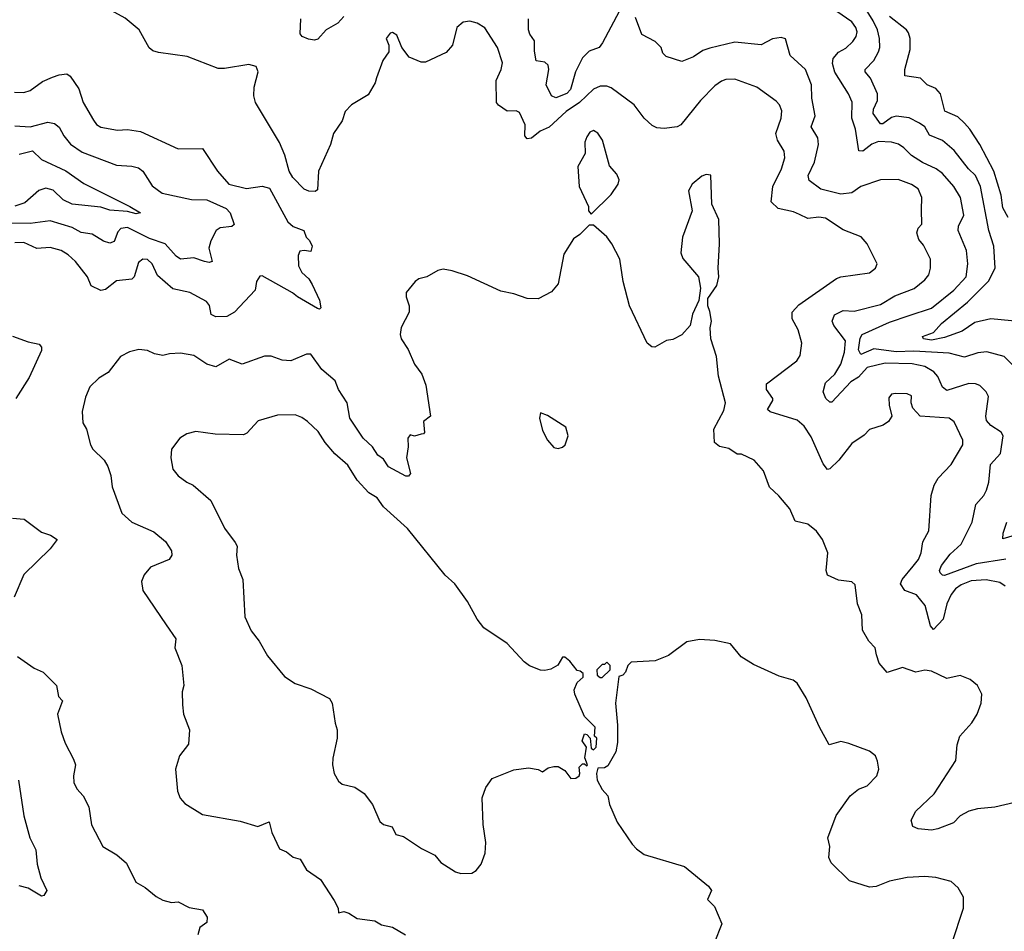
# Model space of a CAD drawing. Extents: x 1603745 to 1745082, y 385868 to 533966.
# Tile 301 of 646: x 1705277 to 1709735, y 412611 to 416741. Entities that reach past the tile are written whole.
import ezdxf

# ---------------------------------------------------------------- set-up
doc = ezdxf.new("R2010")
doc.units = 0

msp = doc.modelspace()

# ---------------------------------------------------------------- linework, layer by layer
at = {"layer": '0CON20XD'}
for points in [[(1705905, 416591.9), (1705879.7, 416599.7), (1705862.5, 416612.5), (1705818.6, 416695), (1705755, 416747.1), (1705627.6, 416817.6), (1705545, 416834.2), (1705505, 416827.5), (1705405, 416781.4), (1705348.3, 416778.3), (1705315, 416791.2), (1705285, 416786.2), (1705255, 416792.5)], [(1707992.1, 416777.9), (1707915.8, 416635), (1707900.8, 416615), (1707855, 416597.9), (1707825, 416567.8), (1707793, 416505), (1707771.6, 416425), (1707755, 416406.5), (1707705, 416387.1), (1707685, 416395.7), (1707661.2, 416445), (1707672.9, 416515), (1707669.2, 416535), (1707655, 416547.5), (1707615, 416553.8), (1707608.5, 416598.5), (1707608.1, 416645), (1707587.4, 416675), (1707581.5, 416695), (1707581.5, 416745)], [(1709795.4, 415155), (1709735.3, 415215.3), (1709655.5, 415235.5), (1709615, 415231.1), (1709555, 415212.4), (1709485, 415230.3), (1709325, 415239.3), (1709245, 415235.5), (1709145, 415248.9), (1709085, 415223.3), (1709075.2, 415245), (1709082.2, 415297.8), (1709091.9, 415315), (1709215, 415370.2), (1709305, 415400.6), (1709405, 415433.1), (1709506.7, 415515), (1709563.3, 415575), (1709570, 415635), (1709564.2, 415695), (1709526.4, 415785), (1709527.9, 415805), (1709552.5, 415855), (1709536.6, 415935), (1709507.5, 415985), (1709455, 416043.1), (1709426.9, 416065), (1709365, 416093.5), (1709315.2, 416125.2), (1709280.6, 416160.6), (1709256.4, 416176.4), (1709225, 416186.1), (1709165, 416189), (1709135, 416176.7), (1709095, 416145.6), (1709076.9, 416146.9), (1709062.2, 416245), (1709045.2, 416295), (1709046.7, 416366.7), (1709029.5, 416405), (1708967.8, 416502.2), (1708958, 416542), (1708960.5, 416565), (1708985, 416593.8), (1709017.7, 416612.3), (1709048.7, 416641.3), (1709065.3, 416665), (1709068.9, 416685), (1709063.1, 416705), (1709045, 416730.4), (1708977.4, 416777.4)], [(1709815, 415372.4), (1709675, 415385.2), (1709601.9, 415368.1), (1709545, 415328.8), (1709465, 415300.9), (1709405, 415288.2), (1709369.2, 415295), (1709365, 415305.7), (1709415, 415324.2), (1709451.5, 415365), (1709569.3, 415460.7), (1709663.7, 415556.3), (1709694, 415615), (1709688, 415715), (1709665.8, 415785), (1709627, 415985), (1709604.4, 416034.4), (1709572.5, 416065), (1709508.2, 416148.2), (1709455, 416193.5), (1709397.2, 416217.2), (1709375.4, 416255), (1709351.7, 416271.7), (1709305, 416295.3), (1709245, 416304.2), (1709225, 416298.1), (1709185, 416268.7), (1709175, 416268.5), (1709141.2, 416315), (1709142.6, 416335), (1709160.6, 416375), (1709161.2, 416405), (1709129.1, 416475), (1709105.5, 416505), (1709105.5, 416515), (1709143.8, 416556.2), (1709165.2, 416594.8), (1709171.6, 416615), (1709170.8, 416655), (1709161.1, 416695), (1709141.7, 416735), (1709095, 416810.3)], [(1709738.9, 414175), (1709715, 414190.8), (1709652.5, 414202.5), (1709585, 414198.1), (1709539.5, 414180.5), (1709515, 414162.4), (1709495, 414137.1), (1709475.7, 414095), (1709458.1, 414025), (1709415, 413978.5), (1709401.4, 413995), (1709377.1, 414087.1), (1709338.1, 414135), (1709285, 414154.4), (1709265.6, 414185), (1709273.5, 414205), (1709322.1, 414265), (1709346.6, 414295), (1709358.5, 414325), (1709366.8, 414375), (1709393.8, 414425), (1709403.8, 414585), (1709418.1, 414631.9), (1709436.5, 414663.5), (1709495, 414725.8), (1709547.3, 414815), (1709547.1, 414835), (1709508.3, 414918.3), (1709485.4, 414935.4), (1709355, 414944.3), (1709320.9, 414980.9), (1709313.8, 415005), (1709315, 415036.7), (1709295.8, 415045.8), (1709242.7, 415047.3), (1709225, 415043.8), (1709213, 415027), (1709214.1, 414994.1), (1709226.2, 414945), (1709210.3, 414919.7), (1709186.9, 414903.1), (1709125, 414884), (1709101.1, 414858.9), (1709045, 414820), (1708985.5, 414744.5), (1708945, 414706.2), (1708935, 414703.3), (1708915, 414728.8), (1708861.5, 414851.5), (1708829.4, 414899.4), (1708797, 414927), (1708674.4, 414964.4), (1708663.1, 414975), (1708686.7, 415015), (1708686.7, 415025), (1708657.8, 415065), (1708658.5, 415091.5), (1708796.2, 415195), (1708811.2, 415218.8), (1708818.1, 415275), (1708801.4, 415335), (1708774.3, 415385), (1708774.2, 415415), (1708805, 415448.9), (1708975, 415567.8), (1708995, 415575.6), (1709125, 415593.3), (1709152, 415615), (1709160, 415635), (1709114.4, 415725), (1709086.7, 415756.7), (1709005, 415788.9), (1708925, 415840.9), (1708895, 415845.5), (1708845, 415839.5), (1708808.5, 415858.5), (1708780.8, 415870.8), (1708712, 415885), (1708679.2, 415915), (1708686.7, 415985), (1708726.2, 416065), (1708741.8, 416115), (1708739.1, 416145), (1708708.7, 416195), (1708700.6, 416225), (1708724.7, 416295), (1708727.9, 416327.9), (1708717.3, 416355), (1708701.7, 416371.7), (1708615, 416434.4), (1708515, 416470.6), (1708475, 416469.4), (1708455, 416461.9), (1708425, 416440.6), (1708359.2, 416375), (1708270, 416265), (1708254.3, 416255.7), (1708195, 416247.5), (1708161.3, 416251.3), (1708140.7, 416260.7), (1708104.2, 416294.2), (1708058.9, 416355), (1707955, 416431.5), (1707935, 416438.8), (1707905, 416440), (1707875, 416426.2), (1707811.4, 416365), (1707752, 416325), (1707675, 416254.4), (1707634, 416235), (1707595, 416203.8), (1707575, 416201.2), (1707564.2, 416215), (1707565.6, 416265), (1707540.6, 416320.6), (1707525, 416327.8), (1707485, 416326.7), (1707445, 416352.9), (1707436.1, 416366.1), (1707433.8, 416465), (1707457.1, 416515), (1707463.5, 416545), (1707440, 416615), (1707383.2, 416703.2), (1707348.8, 416725), (1707315, 416733.5), (1707285, 416729.4), (1707256, 416705), (1707237.1, 416625), (1707208.8, 416591.2), (1707115, 416547.8), (1707095, 416548.1), (1707040.4, 416570.4), (1707008, 416615), (1706985, 416670), (1706965, 416682.5), (1706955, 416680), (1706936.7, 416655), (1706948, 416625), (1706948.8, 416595), (1706921.2, 416555), (1706892.5, 416477.5), (1706886.2, 416455), (1706855, 416400), (1706780, 416355), (1706751.2, 416325), (1706737, 416283), (1706698, 416225), (1706684, 416175), (1706630, 416055), (1706625, 415970), (1706615, 415962.5), (1706586.4, 415963.6), (1706565, 415972.5), (1706513.3, 416025), (1706496.7, 416055), (1706477, 416127), (1706453.6, 416183.6), (1706344.4, 416365), (1706337.5, 416395), (1706338.5, 416435), (1706356.9, 416505), (1706348.1, 416528.1), (1706315, 416538.2), (1706205, 416519.2), (1706175, 416520), (1706035, 416573.3), (1705905, 416591.9)], [(1706744.3, 416755), (1706717.5, 416725), (1706664.8, 416695.2), (1706627.3, 416652.7), (1706612.6, 416647.4), (1706585, 416651.8), (1706555.7, 416665), (1706547.1, 416677.1), (1706550.3, 416745)], [(1709742.9, 414297.1), (1709608.1, 414275), (1709465, 414222.8), (1709455, 414223.8), (1709444.8, 414234.8), (1709442.6, 414245), (1709451.5, 414268.5), (1709490.7, 414319.3), (1709539.3, 414365), (1709589.5, 414465), (1709606.2, 414545), (1709643.3, 414585), (1709655, 414608.8), (1709665.4, 414645), (1709672.8, 414725), (1709717.9, 414775), (1709730.3, 414855), (1709721.6, 414871.6), (1709675, 414902.5), (1709655.4, 414925), (1709652.3, 414945), (1709663.2, 415033.2), (1709652.5, 415055), (1709625, 415084), (1709605, 415091.4), (1709575, 415091.9), (1709475, 415060.7), (1709455.2, 415075.2), (1709434.3, 415124.3), (1709416.7, 415145), (1709375, 415168.9), (1709318.2, 415181.8), (1709195.7, 415184.3), (1709115, 415165.2), (1709075, 415121.7), (1709040.5, 415099.5), (1708955, 415008.1), (1708945, 415008.5), (1708927.5, 415025), (1708915.6, 415055), (1708926.2, 415095), (1708967.4, 415135), (1708995, 415179.6), (1709011.6, 415235), (1709016.2, 415285), (1708963.5, 415355), (1708955.3, 415375), (1708966.2, 415403.8), (1709005, 415423.6), (1709055, 415420.4), (1709175, 415450), (1709239.9, 415490.1), (1709327.9, 415522.1), (1709375, 415561.5), (1709392.9, 415585), (1709401.2, 415615), (1709400.5, 415655), (1709369.4, 415719.4), (1709348, 415745), (1709339.2, 415775), (1709345, 415796.7), (1709361.2, 415815), (1709360.6, 415879.4), (1709362.2, 415935), (1709345, 415974.2), (1709315, 415994.5), (1709255, 416016.2), (1709175, 416014.5), (1709085, 415985.4), (1709045, 415956.5), (1708995, 415950.4), (1708905, 415972.8), (1708852, 416012), (1708847.9, 416035), (1708875.6, 416094.4), (1708894.5, 416175), (1708890.6, 416205), (1708860.6, 416255), (1708878.6, 416305), (1708863.8, 416385), (1708862.4, 416445), (1708835, 416515.5), (1708765, 416578), (1708744, 416654), (1708725, 416660), (1708686.4, 416653.6), (1708635, 416626.5), (1708515, 416639.2), (1708402.2, 416612.2), (1708369.7, 416600.3), (1708328.1, 416571.9), (1708275, 416550.8), (1708204.2, 416574.2), (1708188.8, 416588.8), (1708181.2, 416615), (1708155, 416641.2), (1708094.2, 416674.2), (1708065, 416750)], [(1709752.9, 415845), (1709728.2, 415888.2), (1709721.3, 415945), (1709688.3, 416055), (1709625.2, 416175), (1709579.4, 416245), (1709555, 416271.4), (1709525, 416300.5), (1709465.9, 416325.9), (1709445.8, 416405), (1709425, 416429.6), (1709385.4, 416445.4), (1709355.9, 416475.9), (1709285, 416486.7), (1709284.6, 416515), (1709309.2, 416605), (1709308.7, 416655), (1709301.2, 416681.2), (1709292.5, 416695), (1709215, 416754.3)], [(1705252.9, 416412.9), (1705295, 416410), (1705325, 416419.1), (1705380.1, 416459.9), (1705425, 416480.5), (1705455, 416491.5), (1705490, 416495), (1705505, 416484), (1705545, 416428), (1705564.6, 416365), (1705610.5, 416285), (1705625, 416265.7), (1705645, 416253.6), (1705720.5, 416240.5), (1705765, 416242.7), (1705824.1, 416234.1), (1705995, 416155.5), (1706105, 416156.7), (1706172.2, 416055), (1706223.3, 415995), (1706303.7, 415976.3), (1706375, 415986.7), (1706407.9, 415977.9), (1706491.4, 415825), (1706515, 415803.1), (1706563.8, 415785), (1706574.2, 415755), (1706589.6, 415739.6), (1706601.5, 415715), (1706595, 415690), (1706565, 415695.7), (1706545, 415691.2), (1706537.3, 415672.7), (1706540, 415625), (1706555, 415595.7), (1706586.1, 415566.1), (1706601.3, 415541.3), (1706635, 415470), (1706641.2, 415435), (1706635, 415428.8), (1706625, 415431.9), (1706534.4, 415485), (1706512.7, 415502.7), (1706375, 415580), (1706365, 415578), (1706349.2, 415555), (1706342.9, 415515), (1706249.1, 415415), (1706215, 415396.5), (1706164.7, 415394.7), (1706144.4, 415405), (1706136, 415446), (1706123.3, 415463.3), (1706046.7, 415505), (1705970.6, 415520.6), (1705901.7, 415581.7), (1705876.9, 415635), (1705855, 415654.4), (1705835, 415655.5), (1705815, 415640.6), (1705794.6, 415575.4), (1705785.5, 415564.5), (1705715, 415558.1), (1705665, 415518.6), (1705645, 415514.4), (1705600, 415535), (1705584.6, 415575), (1705529.2, 415645), (1705497.1, 415675), (1705465, 415694.7), (1705415, 415708.8), (1705355, 415704.2), (1705295, 415731.7), (1705255, 415729.1)], [(1705255, 416259.7), (1705325, 416255.8), (1705405, 416276.5), (1705435, 416270.6), (1705455, 416254.3), (1705476.4, 416215), (1705507.4, 416177.4), (1705559.8, 416139.8), (1705715, 416081.5), (1705785, 416077.3), (1705815, 416068.9), (1705835, 416054.2), (1705877.4, 415987.4), (1705922, 415955), (1706055, 415926.4), (1706124.8, 415924.8), (1706211.5, 415885), (1706229.6, 415865), (1706247.8, 415812.2), (1706236.9, 415803.1), (1706185, 415798.4), (1706166.5, 415785), (1706141.8, 415738.2), (1706133.3, 415705), (1706149.2, 415645), (1706135, 415640), (1706113.1, 415645), (1706065, 415661.8), (1706005, 415655.4), (1705985, 415668.9), (1705935.1, 415725.1), (1705865, 415749.8), (1705765, 415798.6), (1705734.5, 415795), (1705721, 415779), (1705705.5, 415735), (1705685, 415728.5), (1705656.9, 415736.9), (1705605, 415768.5), (1705555, 415777.1), (1705515, 415799.1), (1705415, 415830), (1705325, 415817.9), (1705215, 415818.9)], [(1707865, 415860), (1707955, 415948.8), (1707987.5, 415995), (1707992, 416015), (1707980.9, 416040.9), (1707948.3, 416078.3), (1707915.8, 416195), (1707895, 416226.2), (1707875, 416238.8), (1707858.3, 416231.7), (1707845, 416210), (1707835.8, 416185), (1707836.9, 416135), (1707804.2, 416075), (1707810, 415985), (1707852.5, 415895), (1707852.5, 415875), (1707865, 415860)], [(1705275, 416132), (1705335, 416146.4), (1705375, 416106.5), (1705485.8, 416055.8), (1705567.8, 415997.8), (1705776, 415895), (1705823.3, 415865), (1705805, 415860.6), (1705765, 415871.1), (1705685, 415878.3), (1705645, 415890.9), (1705515, 415904.2), (1705473.6, 415925), (1705428.4, 415968.4), (1705395, 415977.2)], [(1708401.7, 415418.3), (1708392.5, 415445), (1708393, 415477), (1708433.6, 415536.4), (1708443.3, 415575), (1708440, 415615), (1708446.2, 415725), (1708442, 415835), (1708411.2, 415905), (1708406.7, 416036.7), (1708385, 416038.8), (1708365, 416031.2), (1708321.2, 415995), (1708306, 415965), (1708321.2, 415875), (1708278, 415755), (1708270, 415685), (1708279.3, 415659.3), (1708350, 415575), (1708360, 415525), (1708351.7, 415468.3), (1708323.6, 415406.4), (1708312.5, 415355), (1708275, 415312.5), (1708235, 415292.5), (1708205, 415287.5), (1708153, 415257), (1708139.3, 415259.3), (1708117.5, 415275), (1708038.8, 415445), (1708010, 415555), (1707994.2, 415655), (1707958.8, 415725), (1707935, 415756.2), (1707875, 415810), (1707855, 415810), (1707813, 415767), (1707785, 415747.5), (1707741.2, 415678.8), (1707715, 415543.3), (1707685, 415508), (1707624.3, 415475.7), (1707575, 415477.5), (1707515, 415498.8), (1707455, 415510), (1707305, 415580), (1707235, 415603.3), (1707195, 415610), (1707170, 415605), (1707120, 415575), (1707085, 415566.7), (1707067.5, 415555), (1707027.5, 415505), (1707026.7, 415485), (1707041.2, 415445), (1707041.2, 415415), (1707004.5, 415345.5), (1706999.2, 415315), (1707004.3, 415295), (1707036.4, 415246.4), (1707065, 415180), (1707097.5, 415135), (1707116, 415085), (1707137.5, 414945), (1707105, 414920), (1707109.3, 414870.7), (1707106.1, 414863.9), (1707095, 414863.3), (1707065, 414854.2), (1707045, 414860), (1707033.8, 414845), (1707035.9, 414805.9), (1707028.6, 414755), (1707046, 414685), (1707038, 414672), (1707025, 414672.5), (1706947.1, 414715), (1706925, 414750), (1706897.9, 414767.9), (1706873.8, 414805), (1706832.3, 414845), (1706772.5, 414935), (1706759.3, 415005), (1706721.1, 415065), (1706705.4, 415105), (1706645, 415155.6), (1706595, 415225.7), (1706575, 415225.7), (1706504.5, 415195.5), (1706465, 415198.8), (1706415, 415215.6), (1706385, 415215.6), (1706285, 415180), (1706225, 415202), (1706165, 415168.6), (1706125, 415180), (1706065, 415219.2), (1706005, 415230), (1705955, 415226.7), (1705925, 415220), (1705887.5, 415227.5), (1705855, 415242), (1705815.8, 415245.8), (1705774.5, 415235.5), (1705733.3, 415215), (1705677, 415143), (1705635, 415116.7), (1705595, 415077.5), (1705575, 415030), (1705560, 414965), (1705563.6, 414913.6), (1705580, 414885), (1705597.5, 414815), (1705608, 414795), (1705658.8, 414745), (1705675.9, 414715.9), (1705690, 414675), (1705696.2, 414625), (1705740, 414505), (1705784.5, 414464.5), (1705885, 414420.8), (1705937.2, 414377.2), (1705964, 414335), (1705966, 414315), (1705954.5, 414295.5), (1705869.7, 414260.3), (1705840, 414225), (1705829.2, 414195), (1705834.5, 414154.5), (1705939.5, 413999.5), (1705983.3, 413935), (1705980, 413895), (1706011.2, 413815), (1706020, 413725), (1706013.3, 413695), (1706013.6, 413636.4), (1706018.8, 413595), (1706046.1, 413523.9), (1706041.7, 413458.3), (1706001.2, 413405), (1705982, 413345), (1705992, 413245), (1706004.2, 413214.2), (1706025, 413190), (1706105, 413140), (1706275, 413110), (1706355, 413086.2), (1706406, 413106), (1706418.6, 413058.6), (1706454, 412985), (1706485, 412970.8), (1706515, 412947.1), (1706546.9, 412936.9), (1706575, 412890), (1706638.5, 412845), (1706700.4, 412750.4), (1706718.8, 412715), (1706720, 412695), (1706745, 412700), (1706767, 412693), (1706805, 412668.8), (1706885, 412658.8), (1706915, 412640), (1706965, 412628.8), (1707024.5, 412594.5)], [(1705395, 415977.2), (1705363.2, 415966.8), (1705299.8, 415910.2), (1705255, 415895.7)], [(1709782.5, 413195), (1709693.1, 413173.1), (1709614.1, 413165.9), (1709574.2, 413155.8), (1709535, 413134.2), (1709505, 413102.5), (1709435, 413074.3), (1709405, 413069.4), (1709345, 413074.3), (1709321.2, 413085), (1709313.8, 413115), (1709334.2, 413155), (1709417, 413233), (1709515.6, 413385), (1709521.5, 413455), (1709534.7, 413495.3), (1709588.1, 413555), (1709612, 413595), (1709630, 413645), (1709633.8, 413685), (1709613.9, 413723.9), (1709581.2, 413751.2), (1709535, 413770), (1709475, 413756.2), (1709405, 413790), (1709375, 413793.1), (1709335, 413784.3), (1709273.9, 413806.1), (1709205, 413783.8), (1709168.8, 413825), (1709156.4, 413863.6), (1709150, 413895), (1709121.2, 413925), (1709092.5, 413975), (1709089.5, 414045), (1709070.8, 414095), (1709060, 414180), (1709045, 414193.3), (1708985, 414202), (1708934.2, 414224.2), (1708928.8, 414245), (1708935.7, 414325), (1708911.9, 414385), (1708885, 414424), (1708845, 414455.8), (1708788.8, 414468.8), (1708764.3, 414524.3), (1708715, 414583.3), (1708672.7, 414622.7), (1708645, 414697.5), (1708602.5, 414745), (1708545, 414772.5), (1708525, 414772.5), (1708487.7, 414797.7), (1708445, 414806.7), (1708423.3, 414825), (1708420, 414885), (1708465, 414970), (1708472.5, 415005), (1708440.8, 415125), (1708432, 415215), (1708406.2, 415295), (1708403.8, 415345), (1708408.8, 415375), (1708401.7, 415418.3)], [(1705245, 415306.2), (1705315, 415280.6), (1705365, 415270.8), (1705375, 415257.5), (1705375, 415242.5), (1705320.4, 415119.6), (1705258.9, 415025)], [(1707275, 412872.5), (1707325, 412874.2), (1707344.2, 412885.8), (1707365.8, 412915), (1707384.3, 412965), (1707387.5, 413012.5), (1707375.6, 413095), (1707370.6, 413215), (1707387.8, 413262.2), (1707416.7, 413303.3), (1707515, 413341.9), (1707581.2, 413351.2), (1707625, 413343.3), (1707645, 413332.5), (1707669.3, 413350.7), (1707695, 413356.7), (1707715, 413356.7), (1707745, 413340), (1707773, 413303), (1707795, 413304), (1707810, 413315), (1707813.3, 413325), (1707810, 413355), (1707825, 413370), (1707835, 413370), (1707845, 413360), (1707847.5, 413365), (1707836.4, 413396.4), (1707843.8, 413445), (1707824.3, 413474.3), (1707834, 413506), (1707845, 413502.5), (1707860, 413485), (1707865, 413440), (1707875, 413432.5), (1707886.7, 413445), (1707890, 413485), (1707880, 413495), (1707882.5, 413535), (1707833.8, 413583.8), (1707790, 413685), (1707787.5, 413705), (1707801.7, 413738.3), (1707828.3, 413761.7), (1707828.3, 413778.3), (1707815, 413790), (1707801.7, 413791.7), (1707767.5, 413835), (1707745, 413852.5), (1707735, 413852.5), (1707713.6, 413816.4), (1707681.7, 413798.3), (1707655, 413792.5), (1707635, 413793.3), (1707585, 413813.8), (1707562, 413832), (1707484.1, 413914.1), (1707378, 413985), (1707348, 414025), (1707304.3, 414105), (1707246.9, 414185), (1707204.1, 414224.1), (1707032.9, 414435), (1706925, 414534), (1706895, 414574.2), (1706857.9, 414597.9), (1706805.8, 414655), (1706762.4, 414722.4), (1706703.7, 414773.7), (1706660, 414825), (1706628, 414875), (1706580.3, 414920.3), (1706555, 414938.6), (1706525, 414950), (1706445, 414949.5), (1706356.6, 414923.4), (1706305, 414868.1), (1706289.7, 414859.7), (1706162.8, 414862.8), (1706075, 414875.5), (1706033.3, 414865), (1706002, 414845), (1705964.2, 414795), (1705961.4, 414755), (1705970, 414705), (1705995, 414673.8), (1706033.3, 414645), (1706062.3, 414632.3), (1706143, 414563), (1706205, 414436.7), (1706252.7, 414372.7), (1706261.2, 414355), (1706258, 414315), (1706268, 414255), (1706288, 414205), (1706296, 414035), (1706325, 413972.5), (1706361.2, 413925), (1706399.3, 413859.3), (1706475.7, 413765.7), (1706525, 413733.8), (1706595, 413708.8), (1706680, 413665), (1706691.2, 413645), (1706706.2, 413553.8), (1706713.9, 413523.9), (1706714.1, 413485.9), (1706694.2, 413395.8), (1706694, 413365), (1706701.2, 413325), (1706720.3, 413290.3), (1706737.7, 413277.7), (1706795, 413264), (1706836.2, 413235), (1706874, 413185), (1706907.7, 413107.7), (1706924.1, 413094.1), (1706963.8, 413083.8), (1706979.5, 413049.5), (1707015, 413040), (1707095.9, 412985.9), (1707156.7, 412955), (1707183.2, 412923.2), (1707250.3, 412880.3), (1707275, 412872.5)], [(1707715, 414797.5), (1707735, 414803.3), (1707746.7, 414815), (1707760, 414855), (1707750, 414895), (1707667, 414947), (1707635, 414960), (1707630, 414935), (1707645, 414880), (1707667.5, 414835), (1707695, 414802.5), (1707715, 414797.5)], [(1705245, 414482.2), (1705297.8, 414477.8), (1705375, 414419.2), (1705416.7, 414405), (1705446.2, 414385), (1705415, 414342.9), (1705295, 414226.7), (1705252, 414125)], [(1709795, 414408.3), (1709728.8, 414388.8), (1709729.7, 414415), (1709747.1, 414465)], [(1709498, 412555), (1709550, 412715), (1709550, 412765), (1709527, 412807), (1709495, 412836.7), (1709425, 412854), (1709375, 412859.2), (1709295, 412854.2), (1709215, 412837.5), (1709155, 412814), (1709125, 412811.2), (1709035, 412840), (1708950.7, 412920.7), (1708940.6, 412945), (1708945.7, 412995), (1708935.8, 413035), (1708974.3, 413135.7), (1709036.7, 413225), (1709075, 413254), (1709115, 413270), (1709157.5, 413315), (1709167.5, 413345), (1709161.7, 413381.7), (1709152.5, 413405), (1709125, 413426.7), (1709031.7, 413461.7), (1708995, 413470), (1708942.5, 413455), (1708898.8, 413535), (1708838.3, 413668.3), (1708796.7, 413735), (1708778.8, 413748.8), (1708716.4, 413766.4), (1708599.3, 413819.3), (1708543.9, 413853.9), (1708495, 413913.3), (1708425, 413928), (1708355, 413932.5), (1708298.3, 413921.7), (1708215, 413860), (1708155, 413836.7), (1708045, 413830), (1708030, 413815), (1708020, 413785), (1708008.3, 413771.7), (1707990, 413765), (1707974.2, 413645), (1707984, 413545), (1707983.9, 413466.1), (1707975.8, 413424.2), (1707939.5, 413360.5), (1707925, 413351.2), (1707895, 413350), (1707888.8, 413325), (1707891.2, 413295), (1707915, 413252.5), (1707940, 413225), (1707947.5, 413185), (1707982.5, 413105), (1708050, 413005), (1708070, 412985), (1708105, 412958.8), (1708287.5, 412905), (1708396, 412816), (1708410, 412795), (1708391.2, 412755), (1708423.8, 412723.8), (1708455.7, 412645), (1708422.3, 412557.7)], [(1705267.5, 413855), (1705342.2, 413802.2), (1705383.8, 413785), (1705444, 413725), (1705452.5, 413675), (1705471.2, 413655), (1705448.8, 413595), (1705464.2, 413515), (1705482.8, 413462.8), (1705521.3, 413391.3), (1705529.2, 413365), (1705520.8, 413315), (1705522.5, 413285), (1705535, 413256.7), (1705564.1, 413224.1), (1705590, 413175), (1705602.7, 413092.7), (1705653.3, 412995), (1705716.7, 412956.7), (1705760, 412920), (1705803.6, 412833.6), (1705845, 412810), (1705895, 412768.8), (1705925, 412751.2), (1705965, 412742), (1705995, 412743.8), (1706045, 412718.8), (1706105, 412707.5), (1706125.7, 412675), (1706125, 412650), (1706092.7, 412627.3), (1706083.8, 412595)], [(1707915, 413760), (1707950, 413795), (1707950, 413815), (1707935, 413830), (1707925, 413820), (1707915, 413820), (1707890, 413795), (1707891.7, 413771.7), (1707905, 413760), (1707915, 413760)], [(1705271.8, 413295), (1705295, 413133.8), (1705322.2, 413035), (1705349.4, 412979.4), (1705355.5, 412915), (1705372.8, 412852.8), (1705400, 412795), (1705387, 412773), (1705375, 412770), (1705315, 412806.7), (1705275, 412816.2)]]:
    msp.add_lwpolyline(points, dxfattribs=at)

doc.saveas('drawing.dxf')
